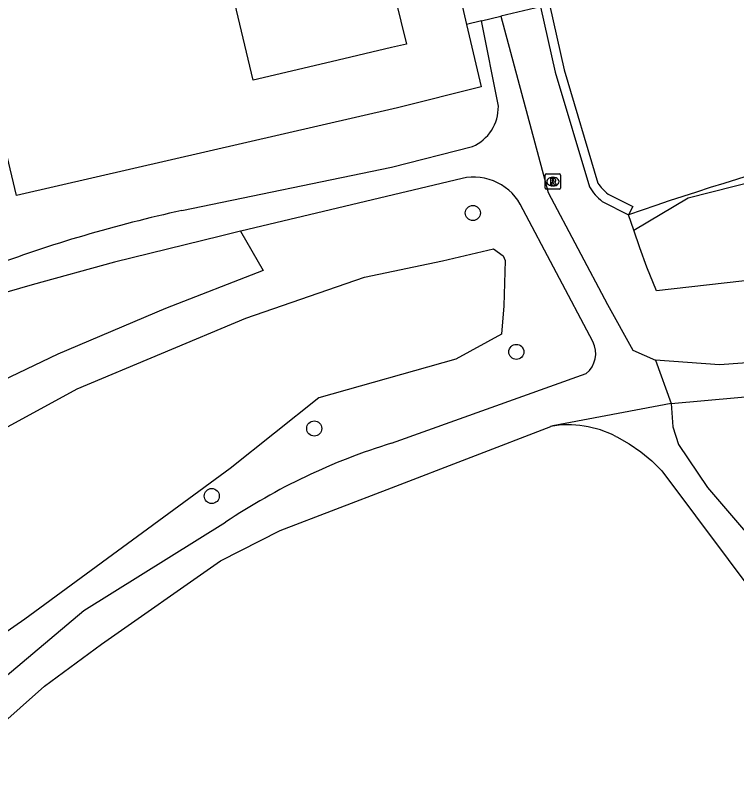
# Model space of a CAD drawing. Extents: x 158038 to 159242, y 380133 to 381214.
# Drawn here: x 158975.59 to 159022.38, y 380407.47 to 380457.11 of the extents above; entities that cross this region are included whole.
import ezdxf

# ---------------------------------------------------------------- set-up
doc = ezdxf.new("R2010")
doc.units = 0
for name, color, linetype in [('IMGEO_Boom', 7, 'Continuous'), ('IMGEO_Erf', 7, 'Continuous'), ('IMGEO_Groenvoorziening', 7, 'Continuous'), ('IMGEO_Haag', 7, 'Continuous'), ('IMGEO_Pand', 7, 'Continuous'), ('IMGEO_Rioolput', 7, 'Continuous'), ('IMGEO_Voetpad_halfverhard', 7, 'Continuous'), ('IMGEO_Voetpad_open', 7, 'Continuous'), ('IMGEO_Waterloop', 7, 'Continuous')]:
    doc.layers.add(name, color=color, linetype=linetype)

msp = doc.modelspace()

# ---------------------------------------------------------------- linework, layer by layer
at = {"layer": 'IMGEO_Boom'}
for centre in [(159005.272, 380444.286), (159008.092, 380435.277), (158994.983, 380430.31), (158988.337, 380425.931)]:
    msp.add_circle(centre, 0.489, dxfattribs=at)
at = {"layer": 'IMGEO_Erf'}
msp.add_arc((159081.323, 380254.957), 200.378, 100.72667, 109.2153, dxfattribs=at)
at = {"layer": 'IMGEO_Groenvoorziening'}
for points in [[(159004.857, 380456.513), (159005.809, 380452.471), (159000.386, 380451.105), (158975.667, 380445.423), (158973.949, 380452.625), (158883.466, 380431.148)], [(159015.718, 380443.176), (159015.375, 380444.171)], [(158990.2, 380443.1), (158991.681, 380440.555), (158985.343, 380438.098), (158978.344, 380435.135), (158969.567, 380430.941), (158967.125, 380435.549)]]:
    msp.add_lwpolyline(points, dxfattribs=at)
at = {"layer": 'IMGEO_Haag'}
for points in [[(159009.334, 380461.717), (159010.252, 380457.799), (159011.184, 380453.562), (159013.381, 380446.231)], [(159009.667, 380457.666), (159010.603, 380453.411), (159012.831, 380445.978)], [(159014.042, 380445.511), (159015.648, 380444.706), (159015.375, 380444.171)], [(159013.669, 380445.041), (159015.375, 380444.171)]]:
    msp.add_lwpolyline(points, dxfattribs=at)
for centre, radius, start, end in [((159015.983, 380447.954), 3.72, 212.0807, 231.5347), ((159015.99, 380447.963), 3.132, 213.5769, 231.5304)]:
    msp.add_arc(centre, radius, start, end, dxfattribs=at)
at = {"layer": 'IMGEO_Pand'}
msp.add_lwpolyline([(158994.953, 380462.655), (158997.756, 380463.316), (158999.02, 380457.953), (159000, 380458.183), (159000.242, 380458.24), (159000.958, 380455.243), (159000, 380455.017), (158996.092, 380454.094), (158991.019, 380452.895), (158989.73, 380458.366)], dxfattribs=at)
at = {"layer": 'IMGEO_Rioolput'}
for p, q in [((159009.96, 380445.896), (159009.96, 380446.748)), ((159010.035, 380446.822), (159010.887, 380446.822)), ((159010.961, 380446.748), (159010.961, 380445.896)), ((159010.448, 380446.602), (159010.473, 380446.602)), ((159010.887, 380445.822), (159010.035, 380445.822)), ((159010.471, 380446.042), (159010.446, 380446.042))]:
    msp.add_line(p, q, dxfattribs=at)
for points in [[(159009.96, 380445.896), (159009.96, 380446.748)], [(159010.035, 380446.822), (159010.887, 380446.822)], [(159010.961, 380446.748), (159010.961, 380445.896)], [(159010.549, 380446.52), (159010.297, 380446.522), (159010.297, 380446.122)], [(159010.297, 380446.122), (159010.421, 380446.122), (159010.421, 380446.284), (159010.432, 380446.284)], [(159010.475, 380446.441), (159010.421, 380446.441), (159010.421, 380446.36)], [(159010.421, 380446.36), (159010.473, 380446.36)], [(159010.479, 380446.255), (159010.55, 380446.122), (159010.69, 380446.122), (159010.625, 380446.248)], [(159010.887, 380445.822), (159010.035, 380445.822)]]:
    msp.add_lwpolyline(points, dxfattribs=at)
for centre, radius, start, end in [((159010.037, 380446.746), 0.0765, 91.552, 178.448), ((159010.037, 380446.746), 0.0765, 91.552, 178.448), ((159010.885, 380446.746), 0.0765, 1.552, 88.448), ((159010.885, 380446.746), 0.0765, 1.552, 88.448), ((159010.431, 380446.231), 0.0533, 26.0293, 88.6989), ((159010.457, 380446.549), 0.19, 274.7715, 282.9687), ((159010.481, 380446.345), 0.0964, 77.0061, 93.1865), ((159010.495, 380446.402), 0.0378, 276.6634, 79.6772), ((159010.548, 380446.41), 0.109, 350.3612, 89.416), ((159010.546, 380446.41), 0.112, 277.5842, 350.9817), ((159010.53, 380446.195), 0.108, 29.5134, 73.7905), ((159010.037, 380445.898), 0.0765, 181.552, 268.448), ((159010.037, 380445.898), 0.0765, 181.552, 268.448), ((159010.885, 380445.898), 0.0765, 271.552, 358.448), ((159010.885, 380445.898), 0.0765, 271.552, 358.448)]:
    msp.add_arc(centre, radius, start, end, dxfattribs=at)
for centre, major_axis, ratio, start_param, end_param in [((159010.447, 380446.322), (-0.387, 0.002), 0.722429, 4.712389, 7.853982), ((159010.472, 380446.322), (-0.39, 0.002), 0.717154, 1.570796, 4.712389)]:
    msp.add_ellipse(centre, major_axis=major_axis, ratio=ratio, start_param=start_param, end_param=end_param, dxfattribs=at)
at = {"layer": 'IMGEO_Voetpad_halfverhard'}
for points in [[(159018.142, 380431.922), (159024.617, 380432.513), (159031.233, 380433.699), (159037.178, 380435.185), (159043.257, 380437.893), (159050.275, 380442.638), (159060.284, 380445.325), (159066.731, 380447.258), (159082.199, 380452.918), (159087.214, 380455.34), (159094.11, 380459.05), (159098.574, 380463.131)], [(159006.925, 380451.21), (159005.828, 380456.746)], [(159007.094, 380457.049), (159010.154, 380445.614), (159014.014, 380438.354), (159015.641, 380435.392), (159017.119, 380434.731)], [(159049.364, 380453.21), (159049.927, 380450.394), (159050.396, 380446.047), (159049.815, 380444.964), (159049.514, 380444.606), (159044.663, 380441.807), (159038.675, 380438.351), (159036.326, 380437.058), (159032.223, 380436.053), (159028.573, 380435.153), (159025.136, 380434.718), (159021.275, 380434.438), (159017.119, 380434.731)], [(158986.405, 380444.446), (159000, 380447.269), (159005.246, 380448.592)], [(159013.064, 380435.949), (159008.349, 380444.859), (159008.192, 380445.108), (159008.015, 380445.343), (159007.818, 380445.562), (159007.604, 380445.764), (159007.373, 380445.947), (159007.127, 380446.109), (159006.869, 380446.251), (159006.6, 380446.37), (159006.321, 380446.465), (159006.036, 380446.537), (159005.745, 380446.585), (159005.452, 380446.607), (159005.157, 380446.605), (159004.864, 380446.578), (159004.574, 380446.526), (158990.215, 380443.104), (158990.2, 380443.1)], [(158990.2, 380443.1), (158988.907, 380442.792), (158982.026, 380441.092), (158976.694, 380439.627), (158973.372, 380438.686), (158967.135, 380435.554), (158967.125, 380435.549)], [(159017.119, 380434.731), (159018.142, 380431.922)], [(159000, 380429.357), (159012.624, 380433.867)], [(159018.142, 380431.922), (159010.453, 380430.483), (159010.319, 380430.447)], [(159018.142, 380431.922), (159018.253, 380430.407), (159018.605, 380429.28), (159020.496, 380426.475), (159029.047, 380416.484), (159031.037, 380414.399), (159035.159, 380411.205), (159037.151, 380410.097), (159039.765, 380408.938), (159043.992, 380407.941), (159048.995, 380407.909), (159051.244, 380408.274), (159053.243, 380408.598)], [(158959.059, 380397.328), (158966.434, 380402.774), (158972.919, 380409.555), (158977.497, 380413.606), (158981.185, 380416.314), (158988.906, 380421.731), (158992.767, 380423.69), (159000, 380426.451), (159010.319, 380430.447)], [(159014.55, 380429.792), (159014.609, 380429.763), (159015.41, 380429.311), (159016.167, 380428.79), (159016.875, 380428.204), (159017.528, 380427.556), (159024.009, 380418.892), (159028.825, 380413.246), (159030.905, 380411.211), (159034.71, 380408.552), (159036.159, 380407.802)], [(158963.032, 380404.646), (158972.708, 380412.337), (158980.033, 380418.504), (158989.223, 380424.225)]]:
    msp.add_lwpolyline(points, dxfattribs=at)
for centre, radius, start, end in [((159004.129, 380451.156), 2.796, 293.5405, 1.113), ((159005.819, 380355.352), 91.184, 102.29293, 110.55946), ((159011.529, 380435.186), 1.714, 309.7004, 26.4335), ((159011.464, 380423.853), 6.693, 62.5456, 99.8542), ((159012.067, 380390.136), 41.035, 107.1009, 123.8267)]:
    msp.add_arc(centre, radius, start, end, dxfattribs=at)
at = {"layer": 'IMGEO_Voetpad_open'}
for points in [[(159002.342, 380467.386), (159004.857, 380456.513)], [(159009.667, 380457.666), (159007.094, 380457.049)], [(159005.828, 380456.746), (159004.857, 380456.513)], [(159005.828, 380456.746), (159007.094, 380457.049)]]:
    msp.add_lwpolyline(points, dxfattribs=at)
at = {"layer": 'IMGEO_Waterloop'}
for points in [[(159015.718, 380443.176), (159019.243, 380445.278), (159043.189, 380451.343), (159044.214, 380450.701)], [(159044.214, 380450.701), (159044.474, 380449.114), (159044.728, 380447.568), (159040.151, 380444.379), (159032.988, 380441.662), (159026.154, 380440.262), (159017.18, 380439.23), (159016.548, 380440.764), (159016.112, 380442.033), (159015.718, 380443.176)], [(158946.376, 380412.112), (158952.676, 380417.201), (158968.213, 380426.669), (158979.606, 380432.885), (158990.555, 380437.472), (158998.25, 380440.135), (159003.296, 380441.176), (159006.601, 380441.964), (159007.229, 380441.511), (159007.365, 380441.211), (159007.277, 380438.258), (159007.127, 380436.436), (159004.168, 380434.81), (158995.29, 380432.293), (158989.52, 380427.706), (158976.203, 380417.941), (158965.993, 380410.838), (158961.508, 380407.397)]]:
    msp.add_lwpolyline(points, dxfattribs=at)

doc.saveas('drawing.dxf')
